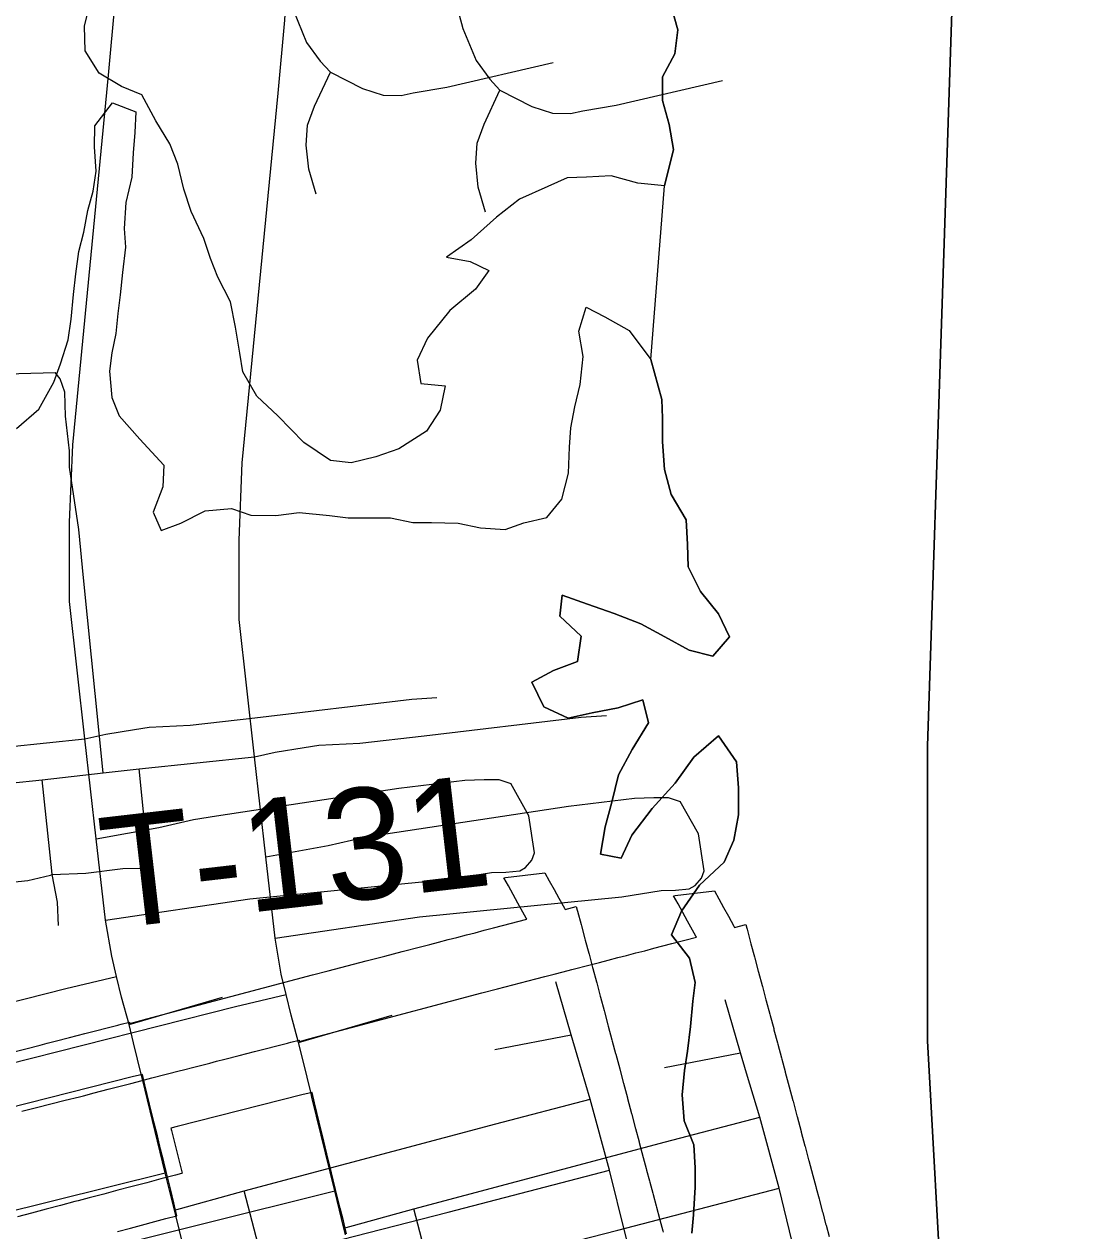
# Model space of a CAD drawing. Extents: x -38.2 to 41.9, y -4 to 24.9.
# Drawn here: x 3.882 to 4.425, y 18.122 to 18.738 of the extents above; entities that cross this region are included whole.
import ezdxf

# ---------------------------------------------------------------- set-up
doc = ezdxf.new("R2010")
doc.units = 0
for name, color, linetype in [('GM_X_City_Street', 7, 'Continuous'), ('GM_X_Corporation', 7, 'Continuous'), ('GM_X_County_Road', 7, 'Continuous'), ('GM_X_Hydro_Text', 7, 'Continuous'), ('GM_X_Interchange_Ramps', 7, 'Continuous'), ('GM_X_Interstate_Location', 7, 'Continuous'), ('GM_X_Major_Lake', 7, 'Continuous'), ('GM_X_Major_River', 7, 'Continuous'), ('GM_X_State_Location', 7, 'Continuous'), ('GM_X_State_Route', 7, 'Continuous'), ('GM_X_Township_Road', 7, 'Continuous'), ('GM_X_Township_Road_Text', 7, 'Continuous')]:
    doc.layers.add(name, color=color, linetype=linetype)

msp = doc.modelspace()

# ---------------------------------------------------------------- linework, layer by layer
at = {"layer": 'GM_X_City_Street'}
msp.add_line((4.12194, 18.21473), (4.16081, 18.22212), dxfattribs=at)
for points in [[(4.16389, 18.21181), (4.16081, 18.22212), (4.15302, 18.24911)], [(4.25511, 17.68985), (4.24933, 17.70446), (4.24782, 17.71478), (4.24706, 17.72258), (4.24761, 17.73874), (4.24514, 17.7574), (4.23588, 17.82374), (4.23166, 17.86112), (4.22635, 17.8905), (4.222, 17.92304), (4.22082, 17.93569), (4.21641, 17.95629), (4.21219, 17.98748), (4.21074, 18.00662), (4.20755, 18.02229), (4.20233, 18.05448), (4.197, 18.08738), (4.18835, 18.12069), (4.1805, 18.15313), (4.1706, 18.18932), (4.16389, 18.21181)], [(3.95849, 18.13271), (3.99412, 18.14255), (4.12247, 18.17669), (4.1706, 18.18932)], [(4.00333, 18.10738), (4.09823, 18.13162), (4.1805, 18.15313)], [(4.01174, 18.07289), (4.01119, 18.07596), (4.00333, 18.10738), (3.99412, 18.14255)]]:
    msp.add_lwpolyline(points, dxfattribs=at)
at = {"layer": 'GM_X_Corporation'}
for points in [[(3.876, 18.21332), (3.88269, 18.21502), (3.8901, 18.21692), (3.89356, 18.21781), (3.89769, 18.21886), (3.9051, 18.22076), (3.91289, 18.22277), (3.92965, 18.22709), (3.93017, 18.22723), (3.93143, 18.22753), (3.93569, 18.22862), (3.93583, 18.22798), (3.94132, 18.22944), (3.94253, 18.22976), (3.96234, 18.23503), (4.0289, 18.25268), (4.03691, 18.2548), (4.05636, 18.25985), (4.061, 18.26105), (4.06581, 18.2623), (4.0703, 18.26347), (4.07473, 18.26462), (4.08409, 18.26704), (4.08878, 18.26826), (4.09328, 18.26943), (4.09816, 18.2707), (4.10256, 18.27184), (4.10745, 18.2731), (4.1119, 18.27426), (4.11659, 18.27548), (4.12121, 18.27668), (4.1258, 18.27787), (4.13827, 18.2811), (4.138, 18.28159), (4.13375, 18.2893), (4.13133, 18.29367), (4.1289, 18.29809), (4.12659, 18.30226), (4.12738, 18.30236), (4.14747, 18.3048), (4.1497, 18.30076), (4.15217, 18.29629), (4.1546, 18.29189), (4.15743, 18.28676), (4.15776, 18.28616), (4.16343, 18.28763), (4.16395, 18.28579), (4.16412, 18.28518), (4.16593, 18.27843), (4.1661, 18.27782), (4.16791, 18.2711), (4.16807, 18.27048), (4.16984, 18.26386), (4.17, 18.26325), (4.1718, 18.25654), (4.17196, 18.25592), (4.17375, 18.24922), (4.17392, 18.24861), (4.17571, 18.24188), (4.17588, 18.24127), (4.17768, 18.23452), (4.17784, 18.23391), (4.17963, 18.22721), (4.1798, 18.22659), (4.18167, 18.21957), (4.18184, 18.21896), (4.18354, 18.2126), (4.18363, 18.21227), (4.18563, 18.20475), (4.18747, 18.19781), (4.18756, 18.19748), (4.18955, 18.18999), (4.18964, 18.18966), (4.19166, 18.18204), (4.19175, 18.18171), (4.1936, 18.17475), (4.19369, 18.17442), (4.19551, 18.16757), (4.1956, 18.16723), (4.19766, 18.15952), (4.19915, 18.15388), (4.19935, 18.15316), (4.20081, 18.14766), (4.201, 18.14694), (4.20249, 18.14133), (4.20268, 18.14061), (4.20419, 18.13493), (4.20439, 18.13421), (4.20591, 18.12846), (4.20611, 18.12774), (4.2076, 18.12213), (4.20778, 18.12146)], [(3.92949, 18.12174), (3.93609, 18.12353), (3.95408, 18.1284), (3.95981, 18.12982), (3.95894, 18.13336), (3.9582, 18.13639), (3.95664, 18.14283), (3.95479, 18.15035), (3.95429, 18.1524), (3.9531, 18.15729), (3.95149, 18.16385), (3.94985, 18.17055), (3.94825, 18.17712), (3.9459, 18.18676), (3.94348, 18.19668), (3.94229, 18.20197), (3.93696, 18.20066), (3.87348, 18.18449)]]:
    msp.add_lwpolyline(points, dxfattribs=at)
at = {"layer": 'GM_X_County_Road'}
msp.add_lwpolyline([(3.65455, 18.34476), (3.68123, 18.34788), (3.69419, 18.34926), (3.74689, 18.35539), (3.78804, 18.35978), (3.80454, 18.36147), (3.83575, 18.36504), (3.85402, 18.36701), (3.91289, 18.37313)], dxfattribs=at)
at = {"layer": 'GM_X_Hydro_Text'}
for points in [[(3.88075, 18.18315), (3.88813, 18.18509), (3.90274, 18.18872), (3.91017, 18.19058), (3.91208, 18.19107), (3.91754, 18.19249), (3.92478, 18.19437), (3.93219, 18.19629), (3.93626, 18.19735), (3.93957, 18.1982), (3.94696, 18.20012), (3.9543, 18.20204), (3.96166, 18.20392), (3.96248, 18.20413), (3.96916, 18.20584), (3.97657, 18.20773), (3.98003, 18.20862), (3.98417, 18.20967), (3.99158, 18.21157), (3.99937, 18.21358), (4.01613, 18.2179), (4.01665, 18.21804), (4.0179, 18.21834), (4.02217, 18.21943), (4.02231, 18.21879), (4.0278, 18.22025), (4.02901, 18.22057), (4.04882, 18.22584), (4.11538, 18.24349), (4.12339, 18.24561), (4.14283, 18.25066), (4.14748, 18.25186), (4.15228, 18.25311), (4.15678, 18.25428), (4.16121, 18.25543), (4.17057, 18.25785), (4.17526, 18.25907), (4.17976, 18.26024), (4.18464, 18.26151), (4.18904, 18.26265), (4.19392, 18.26392), (4.19838, 18.26507), (4.20307, 18.26629), (4.20768, 18.26749), (4.21228, 18.26868), (4.22475, 18.27191), (4.22448, 18.2724), (4.22022, 18.28011), (4.21781, 18.28448), (4.21537, 18.2889), (4.21307, 18.29307), (4.21386, 18.29317), (4.23395, 18.29561), (4.23618, 18.29157), (4.23864, 18.2871), (4.24108, 18.2827), (4.24391, 18.27757), (4.24424, 18.27697), (4.24991, 18.27844), (4.25042, 18.2766), (4.25059, 18.27599), (4.25241, 18.26924), (4.25258, 18.26863), (4.25438, 18.26191), (4.25455, 18.26129), (4.25632, 18.25467), (4.25648, 18.25406), (4.25828, 18.24735), (4.25844, 18.24674), (4.26023, 18.24003), (4.26039, 18.23942), (4.26219, 18.2327), (4.26235, 18.23208), (4.26416, 18.22533), (4.26432, 18.22472), (4.26611, 18.21802), (4.26628, 18.2174), (4.26815, 18.21038), (4.26832, 18.20977), (4.27001, 18.20341), (4.2701, 18.20308), (4.2721, 18.19556), (4.27395, 18.18862), (4.27404, 18.18829), (4.27603, 18.1808), (4.27612, 18.18047), (4.27814, 18.17285), (4.27823, 18.17252), (4.28008, 18.16556), (4.28017, 18.16523), (4.28199, 18.15838), (4.28208, 18.15804), (4.28413, 18.15033), (4.28563, 18.14469), (4.28582, 18.14397), (4.28729, 18.13847), (4.28748, 18.13775), (4.28897, 18.13214), (4.28916, 18.13142), (4.29067, 18.12574), (4.29086, 18.12502), (4.29239, 18.11927)], [(4.04629, 18.12063), (4.04542, 18.12417), (4.04468, 18.1272), (4.04311, 18.13364), (4.04127, 18.14116), (4.04076, 18.14321), (4.03957, 18.1481), (4.03797, 18.15466), (4.03633, 18.16137), (4.03473, 18.16793), (4.03238, 18.17757), (4.02996, 18.18749), (4.02876, 18.19278), (4.02344, 18.19147), (3.95996, 18.1753), (3.95673, 18.17447), (3.957, 18.17338), (3.96251, 18.15147), (3.96218, 18.15138), (3.95915, 18.15058), (3.95164, 18.1486), (3.94439, 18.14669), (3.93696, 18.14473), (3.93623, 18.14453), (3.92973, 18.14282), (3.92246, 18.1409), (3.91508, 18.13896), (3.90951, 18.13748), (3.90776, 18.13702), (3.90035, 18.13507), (3.89308, 18.13315), (3.88557, 18.13117), (3.87842, 18.12929)]]:
    msp.add_lwpolyline(points, dxfattribs=at)
at = {"layer": 'GM_X_Interchange_Ramps'}
msp.add_line((4.02412, 18.20888), (4.02185, 18.21818), dxfattribs=at)
for points in [[(8.9, 20.9), (5.12429, 20.9), (5.08694, 20.33209), (5.01828, 19.2401), (4.52399, 19.27236), (4.50631, 19.27487), (4.2891, 19.28831), (4.31874, 19.13507), (4.34612, 19.0129), (4.3543, 18.88688), (4.3579, 18.83151), (4.34269, 18.3695), (4.3427, 18.21913), (4.35069, 18.07444), (4.36972, 17.97342), (4.40434, 17.86101), (4.50705, 17.56476), (4.51288, 17.54463), (4.53103, 17.48196), (4.53217, 17.43183), (4.51699, 17.39944), (4.49566, 17.35396), (4.52192, 17.2005)], [(4.52192, 17.2005), (4.49566, 17.35396), (4.51699, 17.39944), (4.53217, 17.43183), (4.53103, 17.48196), (4.51288, 17.54463), (4.50705, 17.56476), (4.40434, 17.86101), (4.36972, 17.97342), (4.35069, 18.07444), (4.3427, 18.21913), (4.34269, 18.3695), (4.3579, 18.83151), (4.3543, 18.88688), (4.34612, 19.0129), (4.31874, 19.13507), (4.2891, 19.28831), (4.50631, 19.27487), (4.52399, 19.27236), (5.01828, 19.2401), (5.08694, 20.33209)], [(3.99936, 18.36394), (3.99147, 18.4341), (3.99147, 18.4746), (3.99314, 18.51398), (4.01143, 18.70256), (4.01485, 18.73987), (4.01606, 18.75953), (4.01623, 18.77415), (4.01527, 18.78989), (4.01352, 18.80267), (4.00974, 18.82081), (4.00499, 18.83787), (3.99307, 18.87928), (3.98083, 18.91937), (3.97573, 18.93807)], [(4.02185, 18.21818), (4.018, 18.23222), (4.01554, 18.24278), (4.01305, 18.25307), (4.00985, 18.2714), (4.00517, 18.31303), (3.99936, 18.36394)], [(4.02868, 18.19025), (4.02821, 18.19215), (4.02412, 18.20888)], [(4.04584, 18.12002), (4.04497, 18.12352), (4.04032, 18.14258), (4.02868, 18.19025)]]:
    msp.add_lwpolyline(points, dxfattribs=at)
at = {"layer": 'GM_X_Interstate_Location'}
msp.add_line((4.20842, 18.20554), (4.24729, 18.21293), dxfattribs=at)
for points in [[(4.25037, 18.20262), (4.24729, 18.21293), (4.2395, 18.23992)], [(4.34159, 17.68067), (4.3358, 17.69527), (4.33429, 17.70559), (4.33354, 17.71339), (4.33409, 17.72956), (4.33162, 17.74821), (4.32236, 17.81455), (4.31814, 17.85193), (4.31283, 17.88131), (4.30848, 17.91385), (4.3073, 17.9265), (4.30289, 17.9471), (4.29866, 17.9783), (4.29722, 17.99743), (4.29403, 18.0131), (4.28881, 18.04529), (4.28348, 18.07819), (4.27483, 18.11151), (4.26697, 18.14394), (4.25708, 18.18014), (4.25037, 18.20262)], [(4.04497, 18.12352), (4.08059, 18.13336), (4.20894, 18.1675), (4.25708, 18.18014)], [(4.08981, 18.09819), (4.18471, 18.12243), (4.26697, 18.14394)], [(4.09822, 18.0637), (4.09766, 18.06677), (4.08981, 18.09819), (4.08059, 18.13336)]]:
    msp.add_lwpolyline(points, dxfattribs=at)
at = {"layer": 'GM_X_Major_Lake'}
msp.add_line((4.20145, 18.56665), (4.20841, 18.65542), dxfattribs=at)
for points in [[(4.20841, 18.65542), (4.21307, 18.67381), (4.21085, 18.68672), (4.20748, 18.69888), (4.20754, 18.71101), (4.21367, 18.72275), (4.21524, 18.73488), (4.21187, 18.74704)], [(4.22244, 18.12087), (4.22324, 18.13035), (4.22406, 18.14439), (4.2241, 18.15426), (4.2234, 18.16603), (4.21851, 18.1782), (4.21743, 18.19149), (4.21862, 18.20401), (4.22018, 18.21387), (4.22176, 18.22638), (4.22295, 18.23928), (4.22413, 18.24876), (4.22115, 18.2613), (4.21208, 18.27311), (4.21707, 18.28523), (4.22625, 18.29847), (4.23883, 18.31018), (4.24382, 18.32154), (4.24615, 18.33443), (4.24621, 18.34809), (4.24513, 18.36138), (4.23607, 18.3747), (4.22349, 18.36376), (4.21394, 18.35052), (4.20211, 18.33767), (4.1918, 18.32406), (4.18643, 18.31232), (4.1758, 18.31426), (4.17814, 18.3283), (4.18161, 18.3408), (4.18509, 18.35483), (4.19199, 18.3677), (4.2004, 18.38132), (4.19741, 18.3931), (4.18486, 18.38898), (4.17156, 18.38639), (4.15939, 18.38379), (4.14689, 18.38954), (4.14086, 18.40209), (4.1519, 18.40811), (4.16408, 18.41261), (4.16603, 18.4255), (4.15506, 18.4358), (4.15625, 18.44642), (4.16914, 18.4418), (4.18279, 18.43719), (4.19644, 18.43181), (4.20857, 18.4253), (4.22107, 18.41841), (4.23321, 18.41532), (4.24161, 18.42515), (4.23596, 18.43694), (4.2269, 18.44837), (4.2205, 18.46092), (4.22017, 18.4723), (4.21946, 18.48483), (4.21192, 18.49776), (4.20856, 18.51068), (4.20748, 18.52473), (4.20754, 18.53687), (4.2072, 18.54636), (4.20145, 18.56665)]]:
    msp.add_lwpolyline(points, dxfattribs=at)
at = {"layer": 'GM_X_Major_River'}
msp.add_line((4.20145, 18.56665), (4.20841, 18.65542), dxfattribs=at)
for points in [[(4.0823, 18.56631), (4.08417, 18.55454), (4.09669, 18.55336), (4.094, 18.54085), (4.08713, 18.53024), (4.07306, 18.52117), (4.06128, 18.51703), (4.04875, 18.51403), (4.03812, 18.5152), (4.02448, 18.52435), (4.01123, 18.53805), (4.00063, 18.54795), (3.99345, 18.56049), (3.99195, 18.56998), (3.98971, 18.58327), (3.98709, 18.59619), (3.98067, 18.60873), (3.9769, 18.61823), (3.97352, 18.62848), (3.9671, 18.64216), (3.96334, 18.65356), (3.96034, 18.66647), (3.95619, 18.67673), (3.94901, 18.68851), (3.94183, 18.70181), (3.9316, 18.70602), (3.92022, 18.71288), (3.91304, 18.72429), (3.9127, 18.73681), (3.91577, 18.74932)], [(4.21187, 18.74704), (4.21524, 18.73488), (4.21367, 18.72275), (4.20754, 18.71101), (4.20748, 18.69888), (4.21085, 18.68672), (4.21307, 18.67381), (4.20841, 18.65542)], [(3.87795, 18.5316), (3.88937, 18.54144), (3.897, 18.55508), (3.90044, 18.56456), (3.90428, 18.57669), (3.90582, 18.58731), (3.907, 18.59983), (3.90817, 18.61045), (3.90972, 18.62183), (3.9124, 18.63169), (3.91433, 18.64269), (3.91702, 18.65255), (3.91857, 18.6628), (3.91784, 18.67532), (3.91787, 18.68594), (3.92702, 18.69768), (3.93877, 18.69309), (3.93836, 18.68247), (3.93757, 18.67223), (3.93678, 18.65971), (3.93371, 18.64681), (3.93291, 18.63353), (3.93364, 18.62404), (3.93209, 18.61115), (3.93092, 18.59976), (3.92975, 18.59028), (3.92858, 18.58004), (3.92666, 18.57017), (3.92549, 18.56069), (3.92659, 18.5474), (3.93036, 18.5379), (3.94096, 18.52611), (3.95307, 18.51279), (3.95266, 18.50178), (3.94769, 18.48889), (3.95184, 18.47939), (3.96172, 18.48316), (3.97426, 18.48958), (3.98756, 18.49067), (3.99742, 18.48723), (4.01032, 18.48719), (4.0221, 18.48868), (4.03766, 18.48711), (4.04715, 18.48595), (4.06879, 18.48588), (4.08017, 18.48358), (4.08966, 18.48355), (4.10333, 18.48313), (4.11471, 18.48082), (4.12723, 18.48002), (4.13674, 18.48341), (4.14851, 18.48603), (4.15613, 18.4955), (4.15959, 18.50877), (4.16, 18.52205), (4.16079, 18.53192), (4.16272, 18.54254), (4.16541, 18.55392), (4.16697, 18.56834), (4.16472, 18.58125), (4.16855, 18.59338), (4.17803, 18.58842), (4.19054, 18.58155), (4.20145, 18.56665)], [(4.20841, 18.65542), (4.19493, 18.65668), (4.18127, 18.66052), (4.16874, 18.65979), (4.15887, 18.65944), (4.14899, 18.65492), (4.13454, 18.64851), (4.12275, 18.63943), (4.10981, 18.62771), (4.09725, 18.61902), (4.1094, 18.6167), (4.11887, 18.61212), (4.11201, 18.60265), (4.09907, 18.59169), (4.08765, 18.57768), (4.0823, 18.56631)], [(4.20145, 18.56665), (4.2072, 18.54636), (4.20754, 18.53687), (4.20748, 18.52473), (4.20856, 18.51068), (4.21192, 18.49776), (4.21946, 18.48483), (4.22017, 18.4723), (4.2205, 18.46092), (4.2269, 18.44837), (4.23596, 18.43694), (4.24161, 18.42515), (4.23321, 18.41532), (4.22107, 18.41841), (4.20857, 18.4253), (4.19644, 18.43181), (4.18279, 18.43719), (4.16914, 18.4418), (4.15625, 18.44642), (4.15506, 18.4358), (4.16603, 18.4255), (4.16408, 18.41261), (4.1519, 18.40811), (4.14086, 18.40209), (4.14689, 18.38954), (4.15939, 18.38379), (4.17156, 18.38639), (4.18486, 18.38898), (4.19741, 18.3931), (4.2004, 18.38132), (4.19199, 18.3677), (4.18509, 18.35483), (4.18161, 18.3408), (4.17814, 18.3283), (4.1758, 18.31426), (4.18643, 18.31232), (4.1918, 18.32406), (4.20211, 18.33767), (4.21394, 18.35052), (4.22349, 18.36376), (4.23607, 18.3747), (4.24513, 18.36138), (4.24621, 18.34809), (4.24615, 18.33443), (4.24382, 18.32154), (4.23883, 18.31018), (4.22625, 18.29847), (4.21707, 18.28523), (4.21208, 18.27311), (4.22115, 18.2613), (4.22413, 18.24876), (4.22295, 18.23928), (4.22176, 18.22638), (4.22018, 18.21387), (4.21862, 18.20401), (4.21743, 18.19149), (4.21851, 18.1782), (4.2234, 18.16603), (4.2241, 18.15426), (4.22406, 18.14439), (4.22324, 18.13035), (4.22244, 18.12087)]]:
    msp.add_lwpolyline(points, dxfattribs=at)
at = {"layer": 'GM_X_State_Location'}
for p, q in [((3.89601, 18.30575), (3.89101, 18.35228)), ((4.02185, 18.21818), (4.0696, 18.23209)), ((3.87135, 18.10048), (4.04032, 18.14258))]:
    msp.add_line(p, q, dxfattribs=at)
for points in [[(4.00974, 18.82081), (4.02494, 18.82674), (4.03801, 18.82781), (4.05264, 18.82571), (4.05985, 18.82318), (4.0698, 18.81772), (4.07565, 18.81225), (4.0813, 18.80562), (4.08735, 18.79548), (4.09755, 18.7663), (4.10567, 18.73558), (4.11237, 18.71934), (4.11941, 18.70981), (4.12456, 18.70408), (4.14085, 18.69583), (4.15143, 18.69248), (4.1606, 18.6923), (4.16678, 18.69354), (4.18391, 18.69645), (4.2381, 18.70905)], [(4.11722, 18.64196), (4.11351, 18.65472), (4.11227, 18.66689), (4.11293, 18.67703), (4.11646, 18.68687), (4.12456, 18.70408)], [(3.6982, 18.53), (3.70395, 18.5354), (3.71358, 18.542), (3.71916, 18.54436), (3.72676, 18.54605), (3.74179, 18.54825), (3.81175, 18.55124), (3.82963, 18.55302), (3.85203, 18.55629), (3.87915, 18.55951), (3.89767, 18.56016)], [(3.92223, 18.35585), (3.91217, 18.45529), (3.90986, 18.48), (3.90499, 18.51171), (3.90499, 18.52011), (3.90305, 18.53776), (3.90262, 18.55004), (3.90025, 18.55693), (3.89767, 18.56016)], [(3.99936, 18.36394), (4.00999, 18.36629), (4.02468, 18.3688), (4.0321, 18.36993), (4.05306, 18.37096), (4.08599, 18.37472), (4.16601, 18.38417), (4.17893, 18.38512)], [(3.94536, 18.31699), (3.94502, 18.32133), (3.94349, 18.32918), (3.9405, 18.35782)], [(4.00517, 18.31303), (4.037, 18.31873), (4.05475, 18.32277), (4.0664, 18.32463), (4.15953, 18.33879), (4.1932, 18.34283), (4.20297, 18.34329), (4.21042, 18.34329), (4.21653, 18.34115)], [(4.22111, 18.2967), (4.2241, 18.2983), (4.2273, 18.30199), (4.2287, 18.30589), (4.22577, 18.32467), (4.21653, 18.34115)], [(3.94382, 18.30717), (3.94577, 18.31157), (3.94536, 18.31699)], [(3.89525, 18.30366), (3.89621, 18.30389), (3.91337, 18.30467), (3.93227, 18.30707), (3.94382, 18.30717)], [(3.74816, 18.28763), (3.79567, 18.29163), (3.84619, 18.29689), (3.8837, 18.30089), (3.89525, 18.30366)], [(3.89946, 18.27788), (3.89896, 18.28988), (3.89621, 18.30389), (3.89601, 18.30575)], [(4.00985, 18.2714), (4.08349, 18.28229), (4.18672, 18.2926), (4.20671, 18.2957), (4.21401, 18.296), (4.22111, 18.2967)], [(3.60978, 18.14218), (3.62196, 18.14295), (3.63675, 18.14573), (3.66634, 18.15483), (3.75301, 18.17769), (3.87296, 18.20703), (3.98966, 18.23666), (4.01554, 18.24278)]]:
    msp.add_lwpolyline(points, dxfattribs=at)
at = {"layer": 'GM_X_State_Route'}
for p, q in [((3.93765, 18.21807), (3.93537, 18.22736)), ((3.96802, 18.09467), (3.95936, 18.12921))]:
    msp.add_line(p, q, dxfattribs=at)
for points in [[(3.91289, 18.37313), (3.90499, 18.44329), (3.90499, 18.48379), (3.90666, 18.52317), (3.92495, 18.71175), (3.92838, 18.74906), (3.92958, 18.76871), (3.92976, 18.78334), (3.92879, 18.79907), (3.92704, 18.81186), (3.92326, 18.82999), (3.91851, 18.84706), (3.9066, 18.88847), (3.89436, 18.92856), (3.88925, 18.94726)], [(3.93537, 18.22736), (3.93152, 18.24141), (3.92906, 18.25196), (3.92657, 18.26226), (3.92337, 18.28059), (3.91869, 18.32222), (3.91289, 18.37313)], [(3.9422, 18.19944), (3.94174, 18.20134), (3.93765, 18.21807)], [(3.95936, 18.12921), (3.95849, 18.13271), (3.95385, 18.15177), (3.9422, 18.19944)]]:
    msp.add_lwpolyline(points, dxfattribs=at)
at = {"layer": 'GM_X_Township_Road'}
for p, q in [((3.93537, 18.22736), (3.98313, 18.24128)), ((3.78487, 18.10967), (3.95385, 18.15177))]:
    msp.add_line(p, q, dxfattribs=at)
for points in [[(3.92326, 18.82999), (3.93847, 18.83593), (3.95153, 18.837), (3.96616, 18.8349), (3.97338, 18.83237), (3.98332, 18.82691), (3.98917, 18.82144), (3.99483, 18.81481), (4.00087, 18.80467), (4.01107, 18.77549), (4.01919, 18.74477), (4.02589, 18.72853), (4.03293, 18.719), (4.03809, 18.71327), (4.05437, 18.70502), (4.06495, 18.70167), (4.07412, 18.70149), (4.0803, 18.70273), (4.09743, 18.70564), (4.15162, 18.71823)], [(4.03074, 18.65115), (4.02703, 18.66391), (4.02579, 18.67608), (4.02645, 18.68622), (4.02998, 18.69606), (4.03809, 18.71327)], [(3.91289, 18.37313), (3.92351, 18.37547), (3.93821, 18.37798), (3.94562, 18.37912), (3.96658, 18.38015), (3.99951, 18.38391), (4.07954, 18.39336), (4.09245, 18.39431)], [(3.91869, 18.32222), (3.95052, 18.32792), (3.96827, 18.33196), (3.97992, 18.33382), (4.07306, 18.34798), (4.10672, 18.35202), (4.1165, 18.35248), (4.12394, 18.35248), (4.13005, 18.35034)], [(4.13463, 18.30589), (4.13762, 18.30748), (4.14082, 18.31118), (4.14222, 18.31508), (4.13929, 18.33386), (4.13005, 18.35034)], [(3.92337, 18.28059), (3.99701, 18.29148), (4.10024, 18.30179), (4.12023, 18.30489), (4.12753, 18.30519), (4.13463, 18.30589)], [(3.5233, 18.15137), (3.53548, 18.15214), (3.55027, 18.15492), (3.57986, 18.16402), (3.66654, 18.18688), (3.78649, 18.21622), (3.90318, 18.24585), (3.92906, 18.25196)]]:
    msp.add_lwpolyline(points, dxfattribs=at)
at = {"layer": 'GM_X_Township_Road_Text'}
msp.add_lwpolyline([(3.74103, 18.33557), (3.7677, 18.33869), (3.78067, 18.34007), (3.83337, 18.3462), (3.87452, 18.35059), (3.89101, 18.35228), (3.92223, 18.35585), (3.9405, 18.35782), (3.99936, 18.36394)], dxfattribs=at)

# ---------------------------------------------------------------- texts
msp.add_text('T-131', height=0.056818, rotation=6.58186, dxfattribs=at).set_placement((3.92469, 18.27609))

doc.saveas('drawing.dxf')
